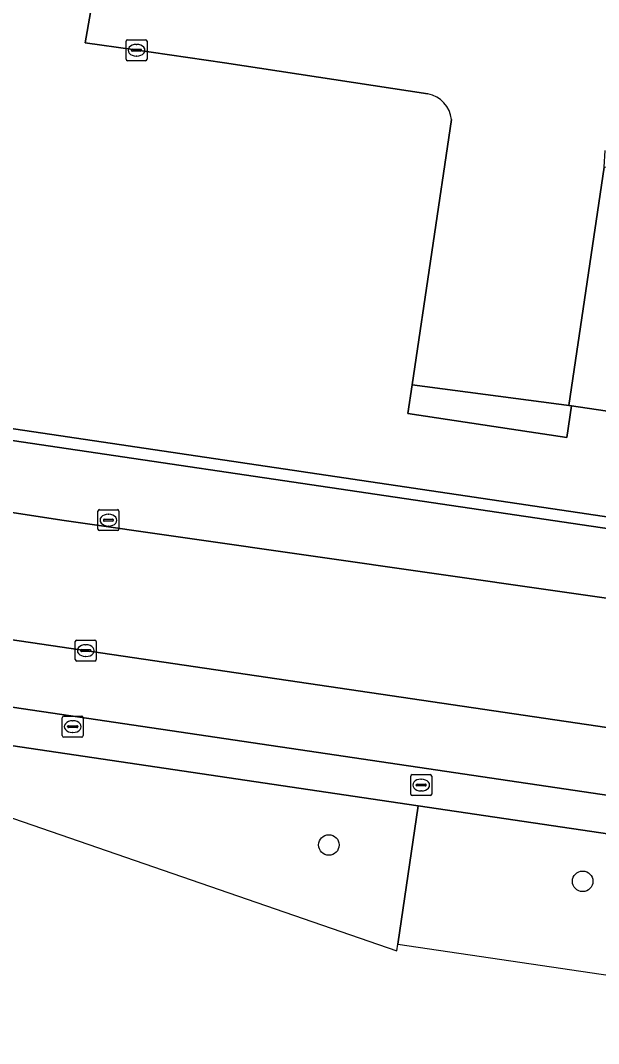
# Model space of a CAD drawing. Extents: x 163683 to 164494, y 382709 to 383872.
# Drawn here: x 163919.74 to 163947.3, y 382746.19 to 382794.98 of the extents above; entities that cross this region are included whole.
import ezdxf

# ---------------------------------------------------------------- set-up
doc = ezdxf.new("R2010")
doc.units = 0
for name, color, linetype in [('IMGEO_Berm_groen', 7, 'Continuous'), ('IMGEO_Boom', 7, 'Continuous'), ('IMGEO_Fietspad_open', 7, 'Continuous'), ('IMGEO_Groenvoorziening', 7, 'Continuous'), ('IMGEO_Hek', 7, 'Continuous'), ('IMGEO_Kolk', 7, 'Continuous'), ('IMGEO_Pand', 7, 'Continuous'), ('IMGEO_Parkeervlak_open', 7, 'Continuous'), ('IMGEO_Rijbaan_lokaal_open', 7, 'Continuous'), ('IMGEO_Rioolput', 7, 'Continuous'), ('IMGEO_Voetpad_open', 7, 'Continuous'), ('IMGEO_Waterloop', 7, 'Continuous')]:
    doc.layers.add(name, color=color, linetype=linetype)

msp = doc.modelspace()

# ---------------------------------------------------------------- linework, layer by layer
at = {"layer": 'IMGEO_Berm_groen'}
msp.add_lwpolyline([(163896.602, 382768.793), (163796.603, 382783.629), (163796.309, 382783.673), (163795.778, 382783.493), (163792.502, 382781.012), (163798.246, 382780.157), (163943.926, 382758.588), (163989.347, 382751.871), (164023.68, 382746.794), (164024.219, 382749.984), (163989.94, 382755.037)], close=True, dxfattribs=at)
at = {"layer": 'IMGEO_Boom'}
for centre in [(163934.446, 382755.662), (163946.547, 382753.928)]:
    msp.add_circle(centre, 0.489, dxfattribs=at)
at = {"layer": 'IMGEO_Fietspad_open'}
msp.add_lwpolyline([(164145.373, 382728.607), (164025.491, 382746.53), (164025.95, 382749.729), (164024.219, 382749.984), (164023.68, 382746.794), (163989.347, 382751.871), (163943.926, 382758.588), (163798.246, 382780.157), (163792.502, 382781.012), (163764.154, 382785.228), (163700.855, 382794.642), (163698.697, 382794.967), (163698.458, 382793.117), (163700.774, 382792.768), (163796.75, 382778.554), (163938.698, 382757.534), (163989.012, 382750.084), (164063.389, 382739.07), (164145.608, 382726.742)], dxfattribs=at)
at = {"layer": 'IMGEO_Groenvoorziening'}
for points in [[(163817.88, 382794.981), (163821.21, 382819.312), (163821.7, 382823.151), (163827.45, 382868.204), (163843.724, 382865.941), (163843.665, 382865.178), (163899.608, 382856.734), (163894.668, 382813.909), (163918.686, 382810.28), (163917.44, 382801.77), (163916.434, 382794.901), (163913.716, 382776.342), (163963.219, 382769), (163969.79, 382773.129), (163963.925, 382773.95), (163946.018, 382776.6), (163945.795, 382775.095), (163943.155, 382775.495), (163938.215, 382776.242), (163938.417, 382777.605), (163940.289, 382790.255)], [(163939.161, 382791.475), (163929.466, 382792.955), (163925.1, 382793.593), (163922.826, 382793.916), (163923.998, 382800.625), (163937.256, 382798.31), (163967.08, 382794.099)], [(163685.611, 382793.195), (163698.229, 382791.347), (163795.709, 382777.072), (163909.128, 382760.464), (163937.689, 382750.615), (163937.736, 382750.939), (163938.698, 382757.534), (163796.75, 382778.554), (163700.774, 382792.768), (163698.458, 382793.117), (163685.894, 382795.009), (163685.611, 382793.195)], [(164145.608, 382726.742), (164063.389, 382739.07), (163989.012, 382750.084), (163938.698, 382757.534), (163937.736, 382750.939), (163944.09, 382750), (163987.789, 382743.543), (164000, 382741.738), (164149.515, 382719.205)]]:
    msp.add_lwpolyline(points, dxfattribs=at)
msp.add_lwpolyline([(163869.354, 382782.911), (163857.497, 382784.438), (163857.483, 382784.154), (163863.415, 382783.269), (163863.948, 382783.189), (163865.108, 382783.013), (163883.792, 382780.174), (163886.728, 382779.765), (163889.883, 382779.297), (163894.416, 382778.633), (163962.523, 382768.563), (163963.219, 382769), (163913.716, 382776.342), (163900.866, 382778.248), (163889.139, 382779.987), (163888.189, 382780.121), (163880.993, 382781.186)], close=True, dxfattribs=at)
msp.add_arc((163938.924, 382790.124), 1.372, 5.4751, 80.0372, dxfattribs=at)
at = {"layer": 'IMGEO_Hek'}
msp.add_lwpolyline([(163963.219, 382769), (163900.866, 382778.248)], dxfattribs=at)
at = {"layer": 'IMGEO_Kolk'}
for p, q in [((163924.776, 382793.134), (163924.776, 382793.986)), ((163924.851, 382794.06), (163925.703, 382794.06)), ((163925.264, 382793.84), (163925.289, 382793.84)), ((163925.777, 382793.986), (163925.777, 382793.134)), ((163925.035, 382793.554), (163925.035, 382793.566)), ((163925.473, 382793.517), (163925.075, 382793.517)), ((163925.078, 382793.603), (163925.476, 382793.603)), ((163925.519, 382793.566), (163925.519, 382793.554)), ((163925.703, 382793.06), (163924.851, 382793.06)), ((163925.287, 382793.28), (163925.262, 382793.28)), ((163923.436, 382770.725), (163923.436, 382771.577)), ((163923.511, 382771.651), (163924.363, 382771.651)), ((163923.924, 382771.431), (163923.949, 382771.431)), ((163924.437, 382771.577), (163924.437, 382770.725)), ((163923.695, 382771.145), (163923.695, 382771.157)), ((163924.133, 382771.108), (163923.735, 382771.108)), ((163923.738, 382771.194), (163924.136, 382771.194)), ((163923.947, 382770.871), (163923.922, 382770.871)), ((163924.179, 382771.157), (163924.179, 382771.145)), ((163924.363, 382770.651), (163923.511, 382770.651)), ((163922.354, 382764.506), (163922.354, 382765.358)), ((163922.429, 382765.432), (163923.281, 382765.432)), ((163922.842, 382765.212), (163922.867, 382765.212)), ((163923.355, 382765.358), (163923.355, 382764.506)), ((163922.613, 382764.926), (163922.613, 382764.938)), ((163923.051, 382764.889), (163922.653, 382764.889)), ((163922.656, 382764.975), (163923.054, 382764.975)), ((163922.865, 382764.652), (163922.84, 382764.652)), ((163923.097, 382764.938), (163923.097, 382764.926)), ((163923.281, 382764.432), (163922.429, 382764.432))]:
    msp.add_line(p, q, dxfattribs=at)
for points in [[(163924.776, 382793.134), (163924.776, 382793.986)], [(163924.851, 382794.06), (163925.703, 382794.06)], [(163925.777, 382793.986), (163925.777, 382793.134)], [(163925.703, 382793.06), (163924.851, 382793.06)], [(163923.436, 382770.725), (163923.436, 382771.577)], [(163923.511, 382771.651), (163924.363, 382771.651)], [(163924.437, 382771.577), (163924.437, 382770.725)], [(163924.363, 382770.651), (163923.511, 382770.651)], [(163922.354, 382764.506), (163922.354, 382765.358)], [(163922.429, 382765.432), (163923.281, 382765.432)], [(163923.355, 382765.358), (163923.355, 382764.506)], [(163923.281, 382764.432), (163922.429, 382764.432)]]:
    msp.add_lwpolyline(points, dxfattribs=at)
for centre, radius, start, end in [((163924.853, 382793.984), 0.0765, 91.552, 178.448), ((163924.853, 382793.984), 0.0765, 91.552, 178.448), ((163925.701, 382793.984), 0.0765, 1.552, 88.448), ((163925.701, 382793.984), 0.0765, 1.552, 88.448), ((163925.075, 382793.563), 0.0403, 85.8775, 175.7526), ((163925.072, 382793.553), 0.0366, 178.938, 274.7102), ((163925.476, 382793.56), 0.043, 264.8664, 352.4533), ((163925.48, 382793.565), 0.0386, 1.7309, 96.639), ((163924.853, 382793.136), 0.0765, 181.552, 268.448), ((163924.853, 382793.136), 0.0765, 181.552, 268.448), ((163925.701, 382793.136), 0.0765, 271.552, 358.448), ((163925.701, 382793.136), 0.0765, 271.552, 358.448), ((163923.513, 382771.575), 0.0765, 91.552, 178.448), ((163923.513, 382771.575), 0.0765, 91.552, 178.448), ((163924.361, 382771.575), 0.0765, 1.552, 88.448), ((163924.361, 382771.575), 0.0765, 1.552, 88.448), ((163923.735, 382771.154), 0.0403, 85.8775, 175.7526), ((163923.732, 382771.144), 0.0366, 178.938, 274.7102), ((163924.136, 382771.151), 0.043, 264.8664, 352.4533), ((163924.14, 382771.156), 0.0386, 1.7309, 96.639), ((163923.513, 382770.727), 0.0765, 181.552, 268.448), ((163923.513, 382770.727), 0.0765, 181.552, 268.448), ((163924.361, 382770.727), 0.0765, 271.552, 358.448), ((163924.361, 382770.727), 0.0765, 271.552, 358.448), ((163922.431, 382765.356), 0.0765, 91.552, 178.448), ((163922.431, 382765.356), 0.0765, 91.552, 178.448), ((163923.279, 382765.356), 0.0765, 1.552, 88.448), ((163923.279, 382765.356), 0.0765, 1.552, 88.448), ((163922.653, 382764.935), 0.0403, 85.8775, 175.7526), ((163922.65, 382764.925), 0.0366, 178.938, 274.7102), ((163923.054, 382764.932), 0.043, 264.8664, 352.4533), ((163923.058, 382764.937), 0.0386, 1.7309, 96.639), ((163922.431, 382764.508), 0.0765, 181.552, 268.448), ((163922.431, 382764.508), 0.0765, 181.552, 268.448), ((163923.279, 382764.508), 0.0765, 271.552, 358.448), ((163923.279, 382764.508), 0.0765, 271.552, 358.448)]:
    msp.add_arc(centre, radius, start, end, dxfattribs=at)
for centre, major_axis, ratio, start_param, end_param in [((163925.263, 382793.56), (-0.387, 0.002), 0.722429, 4.712389, 7.853982), ((163925.288, 382793.56), (-0.39, 0.002), 0.717154, 1.570796, 4.712389), ((163923.923, 382771.151), (-0.387, 0.002), 0.722429, 4.712389, 7.853982), ((163923.948, 382771.151), (-0.39, 0.002), 0.717154, 1.570796, 4.712389), ((163922.841, 382764.932), (-0.387, 0.002), 0.722429, 4.712389, 7.853982), ((163922.866, 382764.932), (-0.39, 0.002), 0.717154, 1.570796, 4.712389)]:
    msp.add_ellipse(centre, major_axis=major_axis, ratio=ratio, start_param=start_param, end_param=end_param, dxfattribs=at)
at = {"layer": 'IMGEO_Pand'}
msp.add_lwpolyline([(163965.606, 382785.311), (163947.568, 382787.98), (163945.887, 382776.619), (163946.018, 382776.6), (163963.925, 382773.95)], close=True, dxfattribs=at)
at = {"layer": 'IMGEO_Parkeervlak_open'}
msp.add_lwpolyline([(163894.416, 382778.633), (163893.9, 382775.421), (163921.831, 382771.13), (163962.989, 382765.24), (163963.435, 382768.428), (163962.523, 382768.563)], close=True, dxfattribs=at)
at = {"layer": 'IMGEO_Rijbaan_lokaal_open'}
for points in [[(163967.08, 382794.099), (163937.256, 382798.31), (163923.998, 382800.625), (163922.826, 382793.916), (163925.1, 382793.593), (163929.466, 382792.955), (163939.161, 382791.475)], [(163940.289, 382790.255), (163938.417, 382777.605), (163946.018, 382776.6), (163945.887, 382776.619), (163947.568, 382787.98), (163947.626, 382788.776)], [(163991.692, 382760.99), (163974.684, 382763.482), (163962.989, 382765.24), (163921.831, 382771.13), (163893.9, 382775.421), (163889.407, 382776.093), (163886.259, 382776.517), (163883.343, 382776.965), (163864.598, 382779.774), (163863.459, 382779.945), (163862.953, 382780.02), (163821.851, 382786.108), (163821.846, 382786.109), (163816.848, 382786.828)], [(163796.603, 382783.629), (163896.602, 382768.793), (163989.94, 382755.037)]]:
    msp.add_lwpolyline(points, dxfattribs=at)
msp.add_arc((163938.924, 382790.124), 1.372, 5.4751, 80.0372, dxfattribs=at)
at = {"layer": 'IMGEO_Rioolput'}
for p, q in [((163921.734, 382760.878), (163921.734, 382761.73)), ((163921.809, 382761.804), (163922.661, 382761.804)), ((163922.735, 382761.73), (163922.735, 382760.878)), ((163921.993, 382761.298), (163921.993, 382761.31)), ((163922.431, 382761.261), (163922.033, 382761.261)), ((163922.036, 382761.347), (163922.434, 382761.347)), ((163922.222, 382761.584), (163922.247, 382761.584)), ((163922.477, 382761.31), (163922.477, 382761.298)), ((163922.661, 382760.804), (163921.809, 382760.804)), ((163922.245, 382761.024), (163922.22, 382761.024)), ((163938.347, 382758.091), (163938.347, 382758.943)), ((163938.422, 382759.017), (163939.274, 382759.017)), ((163938.835, 382758.797), (163938.86, 382758.797)), ((163939.348, 382758.943), (163939.348, 382758.091)), ((163938.606, 382758.511), (163938.606, 382758.523)), ((163939.044, 382758.474), (163938.646, 382758.474)), ((163938.649, 382758.56), (163939.047, 382758.56)), ((163938.858, 382758.237), (163938.833, 382758.237)), ((163939.09, 382758.523), (163939.09, 382758.511)), ((163939.274, 382758.017), (163938.422, 382758.017))]:
    msp.add_line(p, q, dxfattribs=at)
for points in [[(163921.734, 382760.878), (163921.734, 382761.73)], [(163921.809, 382761.804), (163922.661, 382761.804)], [(163922.735, 382761.73), (163922.735, 382760.878)], [(163922.661, 382760.804), (163921.809, 382760.804)], [(163938.347, 382758.091), (163938.347, 382758.943)], [(163938.422, 382759.017), (163939.274, 382759.017)], [(163939.348, 382758.943), (163939.348, 382758.091)], [(163939.274, 382758.017), (163938.422, 382758.017)]]:
    msp.add_lwpolyline(points, dxfattribs=at)
for centre, radius, start, end in [((163921.811, 382761.728), 0.0765, 91.552, 178.448), ((163921.811, 382761.728), 0.0765, 91.552, 178.448), ((163922.659, 382761.728), 0.0765, 1.552, 88.448), ((163922.659, 382761.728), 0.0765, 1.552, 88.448), ((163922.033, 382761.307), 0.0403, 85.8775, 175.7526), ((163922.03, 382761.297), 0.0366, 178.938, 274.7102), ((163922.434, 382761.304), 0.043, 264.8664, 352.4533), ((163922.438, 382761.309), 0.0386, 1.7309, 96.639), ((163921.811, 382760.88), 0.0765, 181.552, 268.448), ((163921.811, 382760.88), 0.0765, 181.552, 268.448), ((163922.659, 382760.88), 0.0765, 271.552, 358.448), ((163922.659, 382760.88), 0.0765, 271.552, 358.448), ((163938.424, 382758.941), 0.0765, 91.552, 178.448), ((163938.424, 382758.941), 0.0765, 91.552, 178.448), ((163939.272, 382758.941), 0.0765, 1.552, 88.448), ((163939.272, 382758.941), 0.0765, 1.552, 88.448), ((163938.646, 382758.52), 0.0403, 85.8775, 175.7526), ((163938.643, 382758.51), 0.0366, 178.938, 274.7102), ((163939.047, 382758.517), 0.043, 264.8664, 352.4533), ((163939.051, 382758.522), 0.0386, 1.7309, 96.639), ((163938.424, 382758.093), 0.0765, 181.552, 268.448), ((163938.424, 382758.093), 0.0765, 181.552, 268.448), ((163939.272, 382758.093), 0.0765, 271.552, 358.448), ((163939.272, 382758.093), 0.0765, 271.552, 358.448)]:
    msp.add_arc(centre, radius, start, end, dxfattribs=at)
for centre, major_axis, ratio, start_param, end_param in [((163922.221, 382761.304), (-0.387, 0.002), 0.722429, 4.712389, 7.853982), ((163922.246, 382761.304), (-0.39, 0.002), 0.717154, 1.570796, 4.712389), ((163938.834, 382758.517), (-0.387, 0.002), 0.722429, 4.712389, 7.853982), ((163938.859, 382758.517), (-0.39, 0.002), 0.717154, 1.570796, 4.712389)]:
    msp.add_ellipse(centre, major_axis=major_axis, ratio=ratio, start_param=start_param, end_param=end_param, dxfattribs=at)
at = {"layer": 'IMGEO_Voetpad_open'}
msp.add_lwpolyline([(163938.417, 382777.605), (163938.215, 382776.242), (163943.155, 382775.495), (163945.795, 382775.095), (163946.018, 382776.6)], close=True, dxfattribs=at)
at = {"layer": 'IMGEO_Waterloop'}
msp.add_lwpolyline([(164149.515, 382719.205), (164147.904, 382708.691), (163683.113, 382777.184), (163685.611, 382793.195), (163698.229, 382791.347), (163795.709, 382777.072), (163909.128, 382760.464), (163937.689, 382750.615), (163937.736, 382750.939), (163944.09, 382750), (163987.789, 382743.543), (164000, 382741.738), (164149.515, 382719.205)], dxfattribs=at)

doc.saveas('drawing.dxf')
